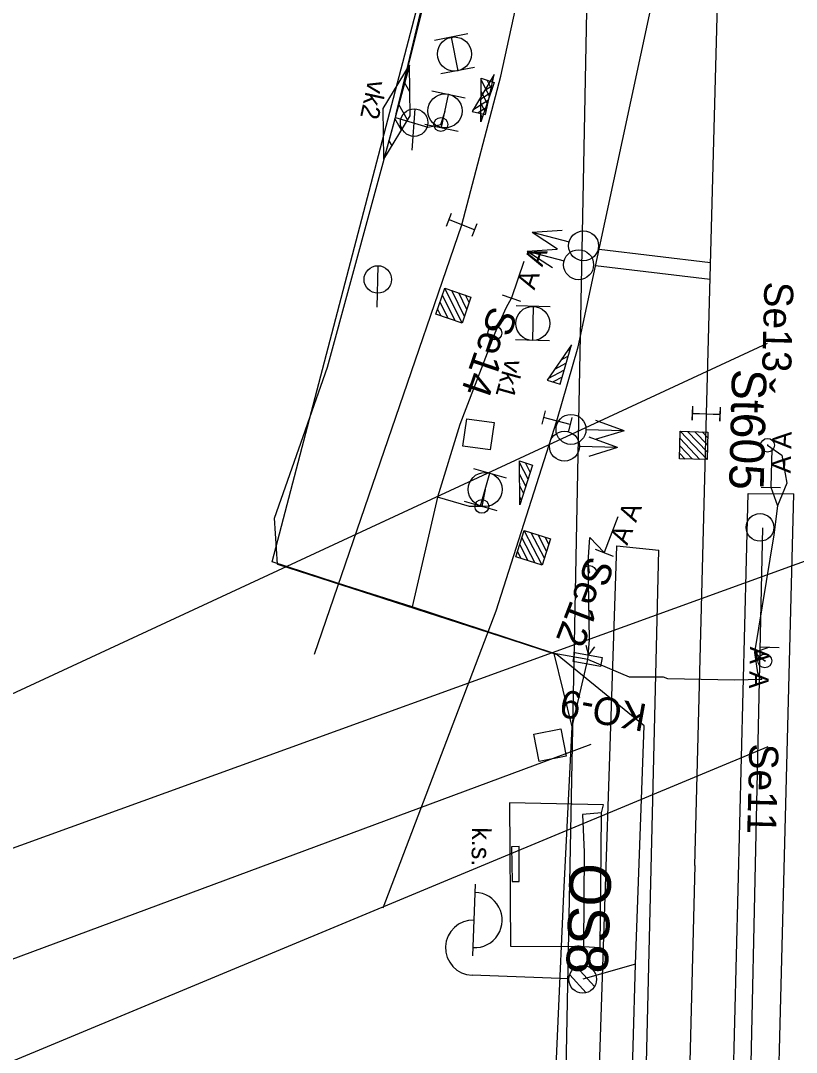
# Model space of a CAD drawing. Extents: x -545736 to -544888, y -1122892 to -1119128.
# Drawn here: x -545156.48 to -545128.44, y -1122499.82 to -1122462.5 of the extents above; entities that cross this region are included whole.
import ezdxf

# ---------------------------------------------------------------- set-up
doc = ezdxf.new("R2010")
doc.units = 0
for name, color, linetype in [('osvětlené plochy-hodnota-obrys', 7, 'Continuous'), ('Vrstva 1', 7, 'Continuous'), ('Vrstva 1 - Koleje', 7, 'Continuous'), ('Vrstva 12', 7, 'Continuous'), ('Vrstva 25', 7, 'Continuous'), ('Vrstva 26', 7, 'Continuous'), ('Vrstva 27', 7, 'Continuous'), ('Vrstva 28 - zabzar', 7, 'Continuous'), ('Vrstva 3', 7, 'Continuous'), ('Vrstva 3 - Lisy - Pocitaci body', 7, 'Continuous'), ('Vrstva 31', 7, 'Continuous'), ('Vrstva 32', 7, 'Continuous'), ('Vrstva 33 - prvky sdelzar', 7, 'Continuous'), ('Vrstva 35', 7, 'Continuous'), ('Vrstva 36', 7, 'Continuous'), ('Vrstva 4 - Teren - stezky - prechody - plochy', 7, 'Continuous'), ('Vrstva 41', 7, 'Continuous'), ('Vrstva 43', 7, 'Continuous'), ('Vrstva 44', 7, 'Continuous'), ('Vrstva 6 - Navesti', 7, 'Continuous'), ('Vrstva 63', 7, 'Continuous'), ('Vrstva 7', 7, 'Continuous')]:
    doc.layers.add(name, color=color, linetype=linetype)

msp = doc.modelspace()

# ---------------------------------------------------------------- linework, layer by layer
at = {"layer": 'osvětlené plochy-hodnota-obrys'}
msp.add_lwpolyline([(-545134.488, -1122383.09), (-545138.436, -1122585.69), (-545142.696, -1122618.23), (-545150.566, -1122647.812), (-545144.37, -1122649.678)], dxfattribs=at)
at = {"layer": 'Vrstva 1'}
for points in [[(-545145.86, -1122485.415), (-545140.531, -1122469.882), (-545139.118, -1122464.506), (-545137.664, -1122457.815), (-545135.575, -1122444.252), (-545134.387, -1122435.471), (-545132.029, -1122418.333)], [(-545143.381, -1122494.588), (-545139.286, -1122483.853), (-545137.099, -1122476.978), (-545136.326, -1122474.296), (-545133.431, -1122460.82), (-545133.18, -1122459.502)], [(-545132.113, -1122493.06), (-545131.69, -1122476.721), (-545131.231, -1122459.659)]]:
    msp.add_lwpolyline(points, dxfattribs=at)
at = {"layer": 'Vrstva 1 - Koleje'}
msp.add_lwpolyline([(-545132.113, -1122493.06), (-545132.351, -1122502.539), (-545132.576, -1122511.557), (-545132.791, -1122520.224), (-545133.022, -1122529.75), (-545133.182, -1122536.046), (-545133.362, -1122542.952), (-545133.631, -1122553.198), (-545133.835, -1122560.954), (-545133.937, -1122564.862), (-545134.77, -1122584.848), (-545135.963, -1122597.599), (-545136.038, -1122598.395)], dxfattribs=at)
at = {"layer": 'Vrstva 12'}
msp.add_lwpolyline([(-545135.48, -1122491.154), (-545135.407, -1122490.86), (-545138.811, -1122490.795), (-545138.779, -1122495.979), (-545136.135, -1122495.993)], dxfattribs=at)
msp.add_lwpolyline([(-545135.528, -1122496.02), (-545135.492, -1122492.546), (-545135.48, -1122491.154), (-545136.175, -1122491.21), (-545136.112, -1122492.572), (-545136.135, -1122495.993)], close=True, dxfattribs=at)
at = {"layer": 'Vrstva 25'}
for p, q in [((-545140.133, -1122496.33), (-545140.038, -1122493.732)), ((-545135.733, -1122497.431), (-545136.385, -1122496.73)), ((-545136.661, -1122497.158), (-545140.158, -1122497.03)), ((-545136.033, -1122497.659), (-545136.631, -1122497.015))]:
    msp.add_line(p, q, dxfattribs=at)
msp.add_circle((-545136.161, -1122497.176), 0.5, dxfattribs=at)
msp.add_circle((-545136.161, -1122497.176), 0.5, dxfattribs=at)
for centre, start, end in [((-545140.073, -1122495.032), 267.2058, 88.611), ((-545140.122, -1122496.031), 87.9084, 267.9084)]:
    msp.add_arc(centre, 1, start, end, dxfattribs=at)
at = {"layer": 'Vrstva 26'}
for points in [[(-545134.594, -1122508.496), (-545134.254, -1122496.631), (-545133.939, -1122488.006), (-545137.081, -1122485.445), (-545147.387, -1122482.077), (-545141.585, -1122459.861), (-545139.907, -1122446.587), (-545139.716, -1122446.072), (-545139.499, -1122442.017), (-545139.407, -1122440.077), (-545138.864, -1122435.963), (-545136.776, -1122419.823), (-545136.659, -1122419.093), (-545135.901, -1122414.378), (-545135.664, -1122413.501), (-545135.731, -1122413.545)], [(-545134.254, -1122496.631), (-545136.161, -1122497.176)]]:
    msp.add_lwpolyline(points, dxfattribs=at)
at = {"layer": 'Vrstva 27'}
for p, q in [((-545141.296, -1122466.284), (-545141.284, -1122466.236)), ((-545139.332, -1122473.776), (-545139.348, -1122473.824)), ((-545129.479, -1122477.835), (-545129.481, -1122477.885)), ((-545139.802, -1122480.046), (-545139.818, -1122480.094)), ((-545135.912, -1122482.436), (-545135.928, -1122482.484)), ((-545136.443, -1122485.361), (-545136.439, -1122485.358)), ((-545136.443, -1122485.361), (-545136.439, -1122485.358)), ((-545129.579, -1122485.635), (-545129.581, -1122485.685))]:
    msp.add_line(p, q, dxfattribs=at)
msp.add_lwpolyline([(-545136.055, -1122485.088), (-545135.95, -1122485.446), (-545135.727, -1122485.148)], dxfattribs=at)
msp.add_lwpolyline([(-545136.055, -1122485.088), (-545135.95, -1122485.446), (-545135.727, -1122485.148)], dxfattribs=at)
msp.add_lwpolyline([(-545136.442, -1122485.357), (-545135.458, -1122485.535), (-545135.518, -1122485.863), (-545136.502, -1122485.685)], close=True, dxfattribs=at)
msp.add_lwpolyline([(-545136.442, -1122485.357), (-545135.458, -1122485.535), (-545135.518, -1122485.863), (-545136.502, -1122485.685)], close=True, dxfattribs=at)
for centre in [(-545141.29, -1122466.26), (-545139.34, -1122473.8), (-545129.48, -1122477.86), (-545139.81, -1122480.07), (-545135.92, -1122482.46), (-545129.58, -1122485.66)]:
    msp.add_circle(centre, 0.25, dxfattribs=at)
at = {"layer": 'Vrstva 28 - zabzar'}
msp.add_line((-545135.92, -1122482.46), (-545135.96, -1122482.08), dxfattribs=at)
for points in [[(-545135.98, -1122485.61), (-545137.2, -1122485.39), (-545142.33, -1122483.7), (-545147.19, -1122482.16), (-545147.31, -1122480.5), (-545145.39, -1122475.04), (-545142.93, -1122466.01), (-545141.63, -1122460.79)], [(-545137.26, -1122503.3), (-545136.84, -1122494.09), (-545136.54, -1122488.04), (-545135.98, -1122485.61), (-545137.2, -1122485.39), (-545142.33, -1122483.7), (-545147.19, -1122482.16), (-545147.31, -1122480.5), (-545145.39, -1122475.04), (-545142.93, -1122466.01), (-545141.63, -1122460.79)], [(-545142.93, -1122466.01), (-545141.76, -1122466.36), (-545141.29, -1122466.26), (-545141.14, -1122465.77)], [(-545138.74, -1122472.53), (-545138.94, -1122472.9), (-545139.2, -1122473.47), (-545139.34, -1122473.8), (-545140.6, -1122477.11), (-545141.41, -1122479.74), (-545142.33, -1122483.7)], [(-545129.48, -1122477.86), (-545128.96, -1122478.22), (-545128.78, -1122479.23), (-545129.12, -1122480.05)], [(-545129.36, -1122479.38), (-545129.12, -1122480.05), (-545129.25, -1122481.1), (-545129.95, -1122485.36), (-545129.85, -1122486.09), (-545129.69, -1122486.33), (-545130.68, -1122486.35), (-545133.08, -1122486.31), (-545133.24, -1122486.25), (-545134.29, -1122486.25), (-545134.47, -1122486.25), (-545135.98, -1122485.61)], [(-545139.69, -1122479.46), (-545139.81, -1122480.07), (-545140.26, -1122480.08), (-545141.41, -1122479.74)], [(-545135.98, -1122485.61), (-545135.92, -1122484.9), (-545135.96, -1122482.08), (-545135.9, -1122481.19), (-545135.39, -1122481.74)], [(-545129.41, -1122485.16), (-545129.95, -1122485.36), (-545129.58, -1122485.66)]]:
    msp.add_lwpolyline(points, dxfattribs=at)
at = {"layer": 'Vrstva 3'}
for p, q in [((-545140.314, -1122462.984), (-545141.523, -1122463.221)), ((-545140.918, -1122463.102), (-545140.682, -1122464.312)), ((-545140.077, -1122464.193), (-545141.286, -1122464.43)), ((-545139.397, -1122464.611), (-545139.497, -1122464.679)), ((-545139.508, -1122465.124), (-545139.919, -1122465.384)), ((-545139.452, -1122464.868), (-545139.712, -1122465.035)), ((-545139.564, -1122465.381), (-545140.13, -1122465.741)), ((-545139.62, -1122465.637), (-545139.94, -1122465.836)), ((-545139.674, -1122465.889), (-545139.684, -1122465.892)), ((-545141.088, -1122469.931), (-545140.904, -1122469.466)), ((-545140.996, -1122469.699), (-545140.066, -1122470.065)), ((-545140.158, -1122470.298), (-545139.974, -1122469.833)), ((-545137.992, -1122470.155), (-545136.903, -1122470.084)), ((-545137.992, -1122470.155), (-545136.657, -1122470.506)), ((-545137.992, -1122470.155), (-545137.079, -1122470.752)), ((-545138.17, -1122470.838), (-545137.081, -1122470.767)), ((-545138.17, -1122470.838), (-545136.835, -1122471.189)), ((-545138.17, -1122470.838), (-545137.257, -1122471.435)), ((-545137.338, -1122472.849), (-545138.569, -1122472.82)), ((-545137.953, -1122472.834), (-545137.983, -1122474.066)), ((-545137.367, -1122474.08), (-545138.598, -1122474.051)), ((-545136.611, -1122474.382), (-545136.716, -1122474.443)), ((-545136.756, -1122474.887), (-545137.183, -1122475.119)), ((-545136.684, -1122474.635), (-545136.954, -1122474.784)), ((-545136.829, -1122475.139), (-545137.418, -1122475.461)), ((-545136.902, -1122475.391), (-545137.235, -1122475.569)), ((-545136.973, -1122475.639), (-545136.983, -1122475.641)), ((-545137.521, -1122476.611), (-545137.646, -1122477.095)), ((-545132.201, -1122476.947), (-545132.178, -1122476.448)), ((-545132.189, -1122476.698), (-545131.191, -1122476.744)), ((-545131.202, -1122476.994), (-545131.179, -1122476.495)), ((-545136.615, -1122477.103), (-545137.583, -1122476.853)), ((-545136.552, -1122476.861), (-545136.677, -1122477.345)), ((-545134.664, -1122477.34), (-545135.689, -1122476.967)), ((-545134.664, -1122477.34), (-545136.044, -1122477.303)), ((-545134.664, -1122477.34), (-545135.708, -1122477.657)), ((-545134.902, -1122477.943), (-545135.928, -1122477.572)), ((-545134.902, -1122477.943), (-545136.282, -1122477.908)), ((-545134.902, -1122477.943), (-545135.945, -1122478.262))]:
    msp.add_line(p, q, dxfattribs=at)
for points in [[(-545139.362, -1122464.453), (-545140.159, -1122465.789), (-545139.675, -1122465.894), (-545139.362, -1122464.453)], [(-545139.362, -1122464.453), (-545140.159, -1122465.789), (-545139.675, -1122465.894), (-545139.362, -1122464.453)], [(-545136.566, -1122474.227), (-545137.45, -1122475.507), (-545136.975, -1122475.644), (-545136.566, -1122474.227)], [(-545136.566, -1122474.227), (-545137.45, -1122475.507), (-545136.975, -1122475.644), (-545136.566, -1122474.227)]]:
    msp.add_lwpolyline(points, dxfattribs=at)
for centre, radius in [((-545140.799, -1122463.709), 0.616), ((-545136.133, -1122470.646), 0.542), ((-545136.311, -1122471.329), 0.542), ((-545137.967, -1122473.452), 0.616), ((-545136.586, -1122477.286), 0.542), ((-545136.824, -1122477.893), 0.542)]:
    msp.add_circle(centre, radius, dxfattribs=at)
at = {"layer": 'Vrstva 3 - Lisy - Pocitaci body'}
for p, q in [((-545139.535, -1122465.248), (-545139.835, -1122464.635)), ((-545139.449, -1122464.997), (-545139.617, -1122464.653)), ((-545139.363, -1122464.746), (-545139.367, -1122464.739)), ((-545141.611, -1122465.037), (-545140.407, -1122465.299)), ((-545141.271, -1122466.372), (-545141.009, -1122465.168)), ((-545139.621, -1122465.499), (-545139.839, -1122465.055)), ((-545139.707, -1122465.749), (-545139.842, -1122465.474)), ((-545139.793, -1122466), (-545139.846, -1122465.893)), ((-545141.873, -1122466.241), (-545140.669, -1122466.503)), ((-545140.526, -1122473.447), (-545141.148, -1122472.177)), ((-545140.44, -1122473.197), (-545140.897, -1122472.263)), ((-545140.777, -1122473.361), (-545141.234, -1122472.428)), ((-545140.354, -1122472.946), (-545140.646, -1122472.349)), ((-545140.268, -1122472.695), (-545140.395, -1122472.435)), ((-545141.279, -1122473.189), (-545141.406, -1122472.93)), ((-545141.028, -1122473.275), (-545141.32, -1122472.679)), ((-545132.197, -1122476.957), (-545132.183, -1122476.458)), ((-545132.19, -1122476.708), (-545131.19, -1122476.734)), ((-545131.197, -1122476.984), (-545131.183, -1122476.485)), ((-545132.636, -1122477.353), (-545131.663, -1122478.38)), ((-545132.371, -1122477.36), (-545131.656, -1122478.115)), ((-545132.106, -1122477.368), (-545131.649, -1122477.85)), ((-545131.841, -1122477.375), (-545131.642, -1122477.585)), ((-545132.65, -1122477.884), (-545132.194, -1122478.366)), ((-545132.643, -1122477.618), (-545131.928, -1122478.373)), ((-545132.658, -1122478.149), (-545132.459, -1122478.358)), ((-545138.139, -1122479.089), (-545138.452, -1122478.484)), ((-545138.058, -1122478.837), (-545138.234, -1122478.497)), ((-545137.978, -1122478.584), (-545137.982, -1122478.577)), ((-545140.111, -1122478.697), (-545138.927, -1122479.039)), ((-545139.861, -1122480.052), (-545139.519, -1122478.868)), ((-545138.219, -1122479.342), (-545138.446, -1122478.903)), ((-545138.299, -1122479.595), (-545138.44, -1122479.322)), ((-545138.38, -1122479.847), (-545138.435, -1122479.741)), ((-545140.453, -1122479.881), (-545139.269, -1122480.223)), ((-545137.881, -1122482.119), (-545138.359, -1122481.196)), ((-545137.629, -1122482.2), (-545138.278, -1122480.944)), ((-545137.548, -1122481.947), (-545138.026, -1122481.024)), ((-545137.468, -1122481.694), (-545137.773, -1122481.104)), ((-545137.387, -1122481.442), (-545137.52, -1122481.185)), ((-545138.134, -1122482.039), (-545138.439, -1122481.449)), ((-545138.387, -1122481.958), (-545138.52, -1122481.702))]:
    msp.add_line(p, q, dxfattribs=at)
for points in [[(-545139.848, -1122466.16), (-545139.834, -1122464.579), (-545139.361, -1122464.741), (-545139.848, -1122466.16)], [(-545138.431, -1122480.009), (-545138.453, -1122478.428), (-545137.976, -1122478.579), (-545138.431, -1122480.009)]]:
    msp.add_lwpolyline(points, dxfattribs=at)
for points in [[(-545141.472, -1122473.123), (-545141.148, -1122472.177), (-545140.202, -1122472.502), (-545140.526, -1122473.447)], [(-545131.637, -1122477.38), (-545131.663, -1122478.38), (-545132.663, -1122478.353), (-545132.636, -1122477.353)], [(-545138.582, -1122481.896), (-545138.278, -1122480.944), (-545137.325, -1122481.247), (-545137.629, -1122482.2)]]:
    msp.add_lwpolyline(points, close=True, dxfattribs=at)
for centre in [(-545141.14, -1122465.767), (-545139.69, -1122479.457)]:
    msp.add_circle(centre, 0.616, dxfattribs=at)
at = {"layer": 'Vrstva 31'}
msp.add_lwpolyline([(-545137.26, -1122503.3), (-545136.84, -1122494.09), (-545136.54, -1122488.04), (-545137.2, -1122485.39), (-545147.19, -1122482.16), (-545147.31, -1122480.5), (-545145.39, -1122475.04), (-545142.93, -1122466.01), (-545140.84, -1122457.27)], dxfattribs=at)
at = {"layer": 'Vrstva 32'}
for p, q in [((-545142.426, -1122464.316), (-545142.465, -1122464.25)), ((-545142.407, -1122465.075), (-545142.599, -1122464.74)), ((-545142.495, -1122466.087), (-545142.813, -1122465.529)), ((-545142.71, -1122466.461), (-545142.952, -1122466.038)), ((-545143.053, -1122467.027), (-545143.167, -1122466.827)), ((-545143.28, -1122467.38), (-545143.301, -1122467.319))]:
    msp.add_line(p, q, dxfattribs=at)
for points in [[(-545137.26, -1122503.3), (-545136.84, -1122494.09), (-545136.54, -1122488.04), (-545137.2, -1122485.39), (-545142.33, -1122483.7), (-545147.19, -1122482.16), (-545147.31, -1122480.5), (-545145.39, -1122475.04), (-545142.93, -1122466.01), (-545142.89, -1122465.81), (-545141.63, -1122460.79), (-545141.09, -1122458.33), (-545140.84, -1122457.27), (-545139.75, -1122450.22), (-545138.68, -1122446.46), (-545138.27, -1122441.22)], [(-545137.26, -1122503.3), (-545136.84, -1122494.09), (-545136.54, -1122488.04), (-545137.2, -1122485.39), (-545142.33, -1122483.7), (-545147.19, -1122482.16), (-545147.31, -1122480.5), (-545145.39, -1122475.04), (-545142.93, -1122466.01), (-545140.84, -1122457.27)], [(-545143.353, -1122467.51), (-545143.381, -1122465.676), (-545142.427, -1122464.11)]]:
    msp.add_lwpolyline(points, dxfattribs=at)
msp.add_lwpolyline([(-545143.353, -1122467.51), (-545142.399, -1122465.944), (-545142.427, -1122464.11)], close=True, dxfattribs=at)
at = {"layer": 'Vrstva 33 - prvky sdelzar'}
msp.add_line((-545147.19, -1122482.16), (-545137.2, -1122485.39), dxfattribs=at)
at = {"layer": 'Vrstva 35'}
msp.add_lwpolyline([(-545147.19, -1122482.16), (-545142.33, -1122483.7), (-545137.2, -1122485.39)], dxfattribs=at)
msp.add_lwpolyline([(-545147.19, -1122482.16), (-545142.33, -1122483.7), (-545137.2, -1122485.39)], dxfattribs=at)
at = {"layer": 'Vrstva 36'}
msp.add_lwpolyline([(-545138.713, -1122493.634), (-545138.456, -1122493.634), (-545138.464, -1122492.374), (-545138.736, -1122492.39)], close=True, dxfattribs=at)
at = {"layer": 'Vrstva 4 - Teren - stezky - prechody - plochy'}
for points in [[(-545131.786, -1122542.345), (-545131.203, -1122520.18), (-545130.18, -1122479.599), (-545128.528, -1122479.611)], [(-545131.786, -1122542.345), (-545130.929, -1122542.374), (-545130.183, -1122534.298), (-545130.896, -1122534.201), (-545130.72, -1122531.147), (-545130.015, -1122531.16), (-545129.596, -1122522.37), (-545130.437, -1122522.293), (-545130.467, -1122520.259), (-545129.58, -1122520.3), (-545128.528, -1122479.611)], [(-545140.685, -1122611.253), (-545138.752, -1122594.386), (-545137.402, -1122579.893), (-545136.844, -1122561.129), (-545136.511, -1122551.767), (-545135.87, -1122521.211), (-545135.812, -1122519.734), (-545135.589, -1122501.439), (-545134.927, -1122481.492), (-545133.405, -1122481.658)], [(-545191.629, -1122723.588), (-545190.606, -1122724.4), (-545183.082, -1122715.247), (-545174.471, -1122703.078), (-545169.188, -1122694.668), (-545163.388, -1122684.3), (-545157.763, -1122672.946), (-545152.235, -1122660.118), (-545147.809, -1122647.698), (-545144.117, -1122635.247), (-545141.561, -1122624.265), (-545139.354, -1122611.942), (-545137.55, -1122598.304), (-545138.381, -1122598.177), (-545138.144, -1122596.165), (-545137.394, -1122596.23), (-545137.164, -1122594.37), (-545136.011, -1122579.974), (-545135.245, -1122551.924), (-545134.376, -1122521.14), (-545133.892, -1122501.709), (-545133.405, -1122481.658)]]:
    msp.add_lwpolyline(points, dxfattribs=at)
at = {"layer": 'Vrstva 41'}
for points in [[(-545140.357, -1122476.9), (-545139.367, -1122477.036), (-545139.503, -1122478.026), (-545140.493, -1122477.89), (-545140.357, -1122476.9)], [(-545137.742, -1122489.292), (-545137.934, -1122488.31), (-545136.952, -1122488.118), (-545136.76, -1122489.1), (-545137.742, -1122489.292)]]:
    msp.add_lwpolyline(points, dxfattribs=at)
at = {"layer": 'Vrstva 43'}
for p, q in [((-545142.324, -1122467.187), (-545142.222, -1122465.692)), ((-545143.595, -1122472.863), (-545143.558, -1122471.365))]:
    msp.add_line(p, q, dxfattribs=at)
for centre, radius in [((-545142.256, -1122466.189), 0.498), ((-545143.57, -1122471.863), 0.498), ((-545129.753, -1122480.831), 0.5)]:
    msp.add_circle(centre, radius, dxfattribs=at)
at = {"layer": 'Vrstva 44'}
msp.add_lwpolyline([(-545129.666, -1122480.847), (-545130.123, -1122501.867), (-545130.021, -1122501.998)], dxfattribs=at)
at = {"layer": 'Vrstva 6 - Navesti'}
for p, q in [((-545138.29, -1122471.219), (-545138.74, -1122472.53)), ((-545139.071, -1122472.416), (-545138.409, -1122472.644)), ((-545129.324, -1122477.994), (-545129.36, -1122479.38)), ((-545129.71, -1122479.371), (-545129.01, -1122479.389)), ((-545134.896, -1122480.445), (-545135.39, -1122481.74)), ((-545135.717, -1122481.615), (-545135.063, -1122481.865)), ((-545129.76, -1122485.151), (-545129.06, -1122485.169))]:
    msp.add_line(p, q, dxfattribs=at)
at = {"layer": 'Vrstva 63'}
for p, q in [((-545129.491, -1122474.174), (-545164.575, -1122490.465)), ((-545117.725, -1122478.283), (-545163.698, -1122494.946)), ((-545135.865, -1122488.687), (-545162.956, -1122498.738)), ((-545129.47, -1122488.765), (-545162.237, -1122502.414))]:
    msp.add_line(p, q, dxfattribs=at)
at = {"layer": 'Vrstva 7'}
for p, q in [((-545135.569, -1122470.77), (-545131.543, -1122471.252)), ((-545135.695, -1122471.359), (-545131.559, -1122471.855))]:
    msp.add_line(p, q, dxfattribs=at)

# ---------------------------------------------------------------- texts
at = {"layer": 'Vrstva 25'}
msp.add_text('OS8', height=1.5, rotation=267.9084, dxfattribs=at).set_placement((-545136.617, -1122492.952))
at = {"layer": 'Vrstva 27'}
msp.add_text('KO-9', height=1, rotation=169.7778, dxfattribs=at).set_placement((-545133.797, -1122487.239))
msp.add_text('KO-9', height=1, rotation=169.7778, dxfattribs=at).set_placement((-545133.797, -1122487.239))
at = {"layer": 'Vrstva 3'}
for s, height, rotation, p in [('vk2', 0.6735, 257.7034, (-545143.912, -1122464.612)), ('vk1', 0.6738, 254.2744, (-545138.94, -1122474.689))]:
    msp.add_text(s, height=height, rotation=rotation, dxfattribs=at).set_placement(p)
at = {"layer": 'Vrstva 43'}
msp.add_text('Št605', height=1.25, rotation=268.5559, dxfattribs=at).set_placement((-545130.762, -1122475.09))
at = {"layer": 'Vrstva 6 - Navesti'}
for s, height, rotation, p in [('  A A ', 0.7, 71.0641, (-545138.078, -1122472.757)), ('Se13', 1.05, 268.4987, (-545129.591, -1122471.929)), ('Se14', 1.05, 251.0641, (-545139.496, -1122472.773)), ('  A A ', 0.7, 88.4987, (-545128.66, -1122479.398)), ('  A A ', 0.7, 69.12, (-545134.736, -1122481.989)), ('Se12', 1.05, 249.12, (-545135.977, -1122481.812)), ('A A ', 0.7, 268.5016, (-545130.11, -1122485.142)), ('Se11', 1.05, 268.4987, (-545130.132, -1122488.639))]:
    msp.add_text(s, height=height, rotation=rotation, dxfattribs=at).set_placement(p)
at = {"layer": 'Vrstva 63'}
msp.add_text('k.s.', height=0.6776, rotation=269.0778, dxfattribs=at).set_placement((-545140.16, -1122491.675))
msp.add_text('k.s.', height=0.6776, rotation=269.0778, dxfattribs=at).set_placement((-545140.16, -1122491.675))

doc.saveas('drawing.dxf')
